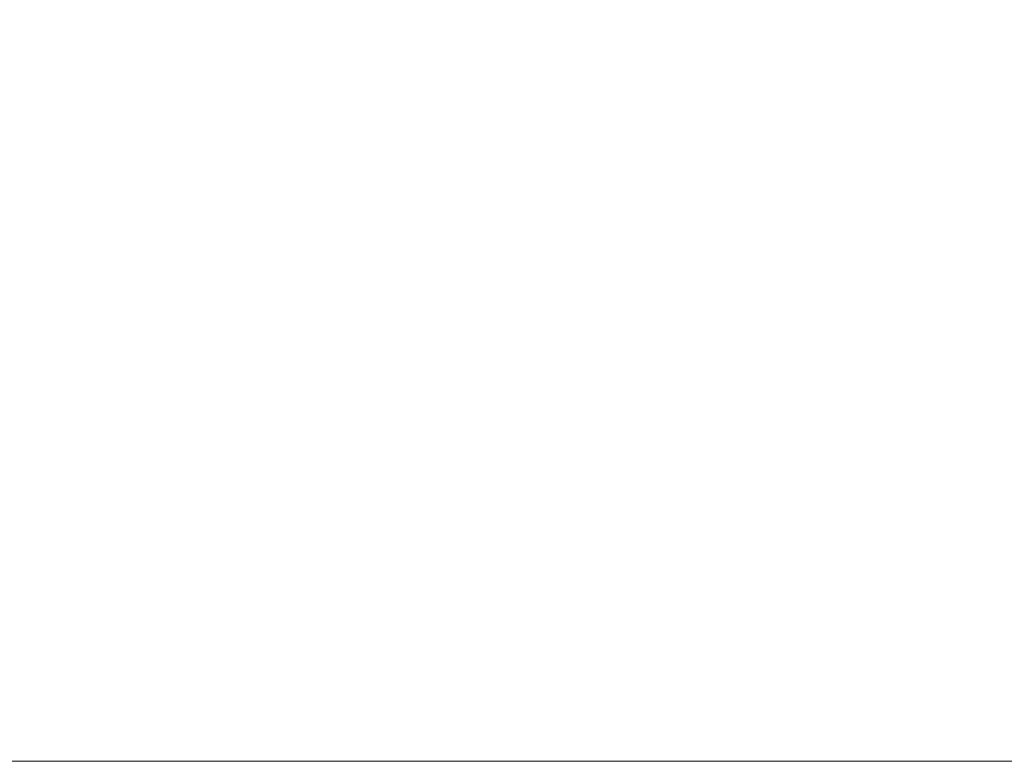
# Model space of a CAD drawing. Header units: millimetres. Extents: x -1000 to -340, y -753 to -30.
# Tile 199 of 370: x -660 to -613, y -693 to -658. Entities that reach past the tile are written whole.
import ezdxf

# ---------------------------------------------------------------- set-up
doc = ezdxf.new("R2010")
doc.units = ezdxf.units.MM
doc.layers.add('Q-SPCQ', color=91, linetype='Continuous')

# ---------------------------------------------------------------- blocks, each defined once
blk = doc.blocks.new('FamilyGeomCombination_36087-View 1')
at = {"layer": 'Q-SPCQ', "lineweight": 9}
mesh = blk.add_polyface(dxfattribs=at)
corners = [(-340, -692.835, 1216.813), (-340, -642.835, 1216.813), (-1000, -642.835, 1216.813), (-1000, -692.835, 1216.813)]
mesh.append_faces([[corners[k] for k in face] for face in [(0, 1, 2, 3)]])
mesh = blk.add_polyface(dxfattribs=at)
corners = [(-1000, -692.835, -624.187), (-1000, -642.835, -624.187), (-340, -642.835, -624.187), (-340, -692.835, -624.187)]
mesh.append_faces([[corners[k] for k in face] for face in [(0, 1, 2, 3)]])
mesh = blk.add_polyface(dxfattribs=at)
corners = [(-390, -692.835, 1141.813), (-910, -692.835, 1141.813), (-910, -642.835, 1141.813), (-390, -642.835, 1141.813)]
mesh.append_faces([[corners[k] for k in face] for face in [(0, 1, 2, 3)]])
mesh = blk.add_polyface(dxfattribs=at)
corners = [(-910, -692.835, -524.187), (-390, -692.835, -524.187), (-390, -642.835, -524.187), (-910, -642.835, -524.187)]
mesh.append_faces([[corners[k] for k in face] for face in [(0, 1, 2, 3)]])
mesh = blk.add_polyface(dxfattribs=at)
corners = [(-340, -692.835, 1216.813), (-1000, -692.835, 1216.813), (-1000, -692.835, -624.187), (-340, -692.835, -624.187), (-910, -692.835, 1141.813), (-390, -692.835, 1141.813), (-390, -692.835, -524.187), (-910, -692.835, -524.187)]
mesh.append_faces([[corners[k] for k in face] for face in [(0, 5, 6, 3), (3, 6, 7, 2)]], dxfattribs={"vtx0": -1, "vtx2": -1})
mesh.append_faces([[corners[k] for k in face] for face in [(4, 5, 0, 1), (7, 4, 1, 2)]], dxfattribs={"vtx1": -1, "vtx3": -1})

msp = doc.modelspace()

# ---------------------------------------------------------------- block references
at = {"layer": 'Q-SPCQ', "lineweight": 9}
msp.add_blockref('FamilyGeomCombination_36087-View 1', (0, 0), dxfattribs=at)

# ---------------------------------------------------------------- meshes
at = {"layer": 'Q-SPCQ', "lineweight": 9, "transparency": 33554568}
mesh = msp.add_polyface(dxfattribs=at)
corners = [(-390, -692.835, 1141.813), (-390, -642.835, 1141.813), (-910, -642.835, 1141.813), (-910, -692.835, 1141.813)]
mesh.append_faces([[corners[k] for k in face] for face in [(0, 1, 2, 3)]])
mesh = msp.add_polyface(dxfattribs=at)
corners = [(-910, -692.835, -524.187), (-910, -642.835, -524.187), (-390, -642.835, -524.187), (-390, -692.835, -524.187)]
mesh.append_faces([[corners[k] for k in face] for face in [(0, 1, 2, 3)]])
mesh = msp.add_polyface(dxfattribs=at)
corners = [(-910, -692.835, 1141.813), (-910, -692.835, -524.187), (-390, -692.835, -524.187), (-390, -692.835, 1141.813)]
mesh.append_faces([[corners[k] for k in face] for face in [(0, 1, 2, 3)]])

doc.saveas('drawing.dxf')
